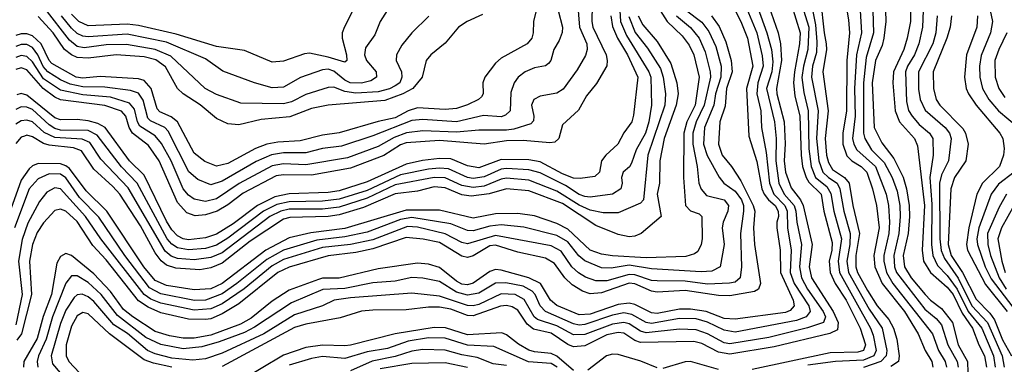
# Model space of a CAD drawing. Header units: inches. Extents: x 990535 to 1117859, y 769386 to 892122.
# Tile 1011 of 1056: x 1091744 to 1095275, y 841520 to 842757. Entities that reach past the tile are written whole.
import ezdxf

# ---------------------------------------------------------------- set-up
doc = ezdxf.new("R2010")
doc.units = ezdxf.units.IN
doc.header["$MEASUREMENT"] = 0
doc.layers.add('B0894', color=7, linetype='Continuous')

msp = doc.modelspace()

# ---------------------------------------------------------------- linework, layer by layer
at = {"layer": 'B0894', "color": 5}
for points, elevation in [([(1094602.9, 842950), (1094628.7, 842710), (1094636.5, 842670), (1094637.2, 842650), (1094623.5, 842570), (1094642.8, 842430), (1094631.9, 842330), (1094636.6, 842270), (1094644.1, 842244.1), (1094659.1, 842219.1), (1094702, 842190), (1094718, 842170), (1094731.2, 842090), (1094755.5, 841990), (1094742.4, 841910), (1094741.9, 841870), (1094748.1, 841850), (1094784.5, 841784.5), (1094818.4, 841730), (1094860.4, 841680.4), (1094877.9, 841650), (1094889.4, 841610), (1094898.2, 841550), (1094895.6, 841530), (1094867.3, 841512.7)], 3880), ([(1094686.2, 842930), (1094716, 842756), (1094719.5, 842710), (1094710.4, 842610.4), (1094708.9, 842430), (1094695.6, 842350), (1094695.6, 842310), (1094710, 842268.5), (1094727.9, 842250), (1094761.7, 842230), (1094782, 842210), (1094801.7, 842150), (1094816, 842090), (1094825.7, 842010), (1094807.2, 841910), (1094810.8, 841870), (1094836.8, 841810), (1094916.8, 841710), (1094965.5, 841630), (1094991.3, 841570), (1095014.6, 841530), (1095018.3, 841510)], 3920), ([(1093798.3, 842870), (1093795.8, 842750), (1093799.2, 842730), (1093847.1, 842630), (1093851.1, 842610), (1093849.1, 842590.9), (1093812.1, 842527.9), (1093776.2, 842483.8), (1093748.4, 842431.6), (1093690, 842379.3), (1093676.8, 842330), (1093662.5, 842317.5), (1093645.4, 842314.6), (1093550, 842322.7), (1093490, 842321.9), (1093410, 842310), (1093250, 842323.5), (1093130, 842314.8), (1093110, 842307), (1093050, 842269.2), (1092930, 842223.5), (1092790, 842199.2), (1092690, 842200.3), (1092664.2, 842195.8), (1092546, 842134), (1092490, 842091.8), (1092451.8, 842070), (1092410, 842056.5), (1092373, 842053), (1092343.4, 842063.4), (1092310, 842100.1), (1092244.8, 842250), (1092205.5, 842305.5), (1092149.1, 842349.1), (1092137.3, 842370), (1092124.3, 842410), (1092108.7, 842428.8), (1092050, 842448.4), (1091890, 842469.5), (1091870, 842478.6), (1091828.6, 842510), (1091770, 842576.2), (1091750, 842583.4), (1091730, 842577.8)], 3480), ([(1093741.8, 842850), (1093751.8, 842730), (1093777.5, 842670), (1093779.4, 842650), (1093772.4, 842627.6), (1093743.5, 842576.5), (1093692.8, 842507.2), (1093670, 842492.9), (1093610, 842482.5), (1093587.8, 842470), (1093579.9, 842450), (1093587.8, 842410), (1093586.8, 842393.2), (1093576.7, 842383.3), (1093516.4, 842363.6), (1093490, 842359.8), (1093390, 842360.6), (1093310, 842352.7), (1093190, 842358.3), (1093131.1, 842351.1), (1093086.6, 842333.4), (1093030, 842301.7), (1092919, 842261), (1092770, 842235.7), (1092690, 842239.2), (1092650, 842232), (1092530.9, 842169.1), (1092450, 842114.3), (1092410, 842104.1), (1092370, 842112.5), (1092350, 842126.5), (1092330, 842149.9), (1092287.2, 842250), (1092252.8, 842312.8), (1092230, 842339.5), (1092175.1, 842375.1), (1092166.8, 842390), (1092155.6, 842435.6), (1092137.4, 842457.4), (1092070, 842478.1), (1091970, 842487.5), (1091890, 842504), (1091830, 842544.6), (1091790, 842604.9), (1091770, 842624.7), (1091750, 842627.8), (1091730, 842620.9)], 3460), ([(1092968.6, 842850), (1092908.5, 842731.5), (1092900.8, 842710), (1092900.1, 842690), (1092916.1, 842630), (1092916.8, 842610), (1092910, 842604), (1092850, 842622.6), (1092783.9, 842636.1), (1092765.7, 842634.3), (1092690, 842607.3), (1092650, 842604.4), (1092550, 842646.5), (1092450, 842659.9), (1092305, 842705), (1092170, 842735.5), (1092130, 842741), (1091990, 842734.2), (1091955.7, 842750), (1091930, 842776.6)], 3320), ([(1094414.1, 842854.1), (1094463.9, 842710), (1094472.3, 842670), (1094475.5, 842610), (1094457.6, 842510), (1094458.6, 842490), (1094485.1, 842390), (1094488.8, 842311.2), (1094485.9, 842250), (1094490.5, 842210), (1094510, 842152.7), (1094543.7, 842110), (1094553.2, 842090), (1094585.8, 841950), (1094574.9, 841870), (1094583.5, 841830), (1094661.1, 841710), (1094679.3, 841670), (1094676.2, 841643.8), (1094649.5, 841630.5), (1094450, 841582.6), (1094290, 841556.5), (1094250, 841564.2), (1094190, 841594.4), (1094161.5, 841601.5), (1093970, 841598.5), (1093950, 841605.8), (1093910, 841631.6), (1093890, 841634.7), (1093850, 841625.6), (1093770, 841586.9), (1093730, 841582.8), (1093710, 841591.3), (1093650, 841631.4), (1093586.1, 841646.1), (1093564.3, 841664.3), (1093530, 841714.4), (1093510, 841726.8), (1093490, 841730.6), (1093468.3, 841728.3), (1093370, 841693.7), (1093350, 841695.6), (1093290, 841717.8), (1093250, 841724.7), (1093210, 841724.8), (1093130, 841715.4), (1093010, 841714.8), (1092969.8, 841710.2), (1092893.3, 841686.7), (1092770, 841664.6), (1092730, 841652.1), (1092470, 841511.6)], 3780), ([(1094345.3, 842810), (1094386.9, 842710), (1094406.5, 842626.5), (1094410.4, 842590), (1094390.4, 842530), (1094387.4, 842490), (1094401.7, 842430), (1094404.1, 842370), (1094420.2, 842280.2), (1094432.8, 842170), (1094447.9, 842130), (1094487.7, 842090), (1094496.4, 842070), (1094497, 842010), (1094510.4, 841930), (1094507.1, 841850), (1094521.2, 841810), (1094573.7, 841730), (1094579, 841710), (1094564.5, 841690), (1094530, 841677.1), (1094310, 841635.3), (1094270, 841642.4), (1094210, 841671.3), (1094170, 841683.7), (1094110, 841684.2), (1094010, 841666.8), (1093990, 841670.6), (1093939.2, 841699.2), (1093910, 841704.3), (1093870, 841695.8), (1093770, 841662.4), (1093750, 841661), (1093730, 841664.8), (1093630, 841710), (1093610.5, 841730), (1093592.4, 841770), (1093582.3, 841782.3), (1093550, 841800.7), (1093487.3, 841812.7), (1093450, 841811.6), (1093390, 841775.2), (1093350, 841768.1), (1093310, 841779.4), (1093250, 841817.1), (1093190, 841829.7), (1093150, 841831.7), (1093090, 841818.6), (1093010, 841812), (1092910, 841792.5), (1092831.4, 841788.6), (1092719, 841741), (1092586.7, 841653.3), (1092550, 841634.6), (1092459.7, 841600.3), (1092397.4, 841582.6), (1092330, 841575.5), (1092250, 841591.6), (1092196.4, 841616.4), (1092094.9, 841694.9), (1092036.7, 841770), (1091990, 841813.6), (1091950, 841837), (1091930, 841837.4), (1091910, 841811.8), (1091861.5, 841690), (1091838.7, 841610), (1091811.8, 841550), (1091806.4, 841530), (1091808.7, 841510)], 3740), ([(1094380.5, 842830), (1094423.7, 842710), (1094439.6, 842650), (1094445.1, 842605.1), (1094441.3, 842570), (1094422.3, 842510), (1094450.8, 842390), (1094456.2, 842330), (1094455.1, 842250), (1094465.9, 842170), (1094485.6, 842130), (1094520.8, 842090), (1094526.8, 842070), (1094530.4, 842030), (1094547.4, 841950), (1094540, 841870), (1094547.4, 841830), (1094568.9, 841790), (1094625.3, 841710), (1094634.1, 841690), (1094625.8, 841670), (1094569.1, 841650.9), (1094430, 841615.8), (1094290, 841593), (1094270, 841597.4), (1094210, 841628.9), (1094170, 841643.7), (1094110, 841646.1), (1093990, 841632.7), (1093970, 841638.4), (1093930, 841665.3), (1093910, 841670.3), (1093870, 841664.6), (1093770, 841627.2), (1093730, 841625.7), (1093670, 841658.7), (1093601, 841681), (1093589.1, 841690), (1093552.7, 841752.7), (1093521, 841770), (1093470, 841772.9), (1093390, 841735.2), (1093370, 841730), (1093350, 841730.9), (1093250, 841764), (1093150, 841775.2), (1092930, 841758.5), (1092871.3, 841750), (1092830, 841729.3), (1092730, 841697.5), (1092619.1, 841630), (1092470, 841560.6), (1092410, 841539.8), (1092364.7, 841535.3), (1092290, 841542.2), (1092230, 841557.6), (1092202.4, 841570), (1092130.2, 841630.2), (1092082.2, 841662.2), (1092010, 841745.2), (1091990, 841762.2), (1091968, 841772), (1091950, 841769.9), (1091939.8, 841760.2), (1091910, 841713.9), (1091890, 841666.9), (1091856.6, 841550), (1091861.9, 841521.9), (1091889.4, 841490)], 3760), ([(1094511.4, 842810), (1094542.9, 842710), (1094540.8, 842670), (1094521.8, 842570), (1094518.9, 842530), (1094523.4, 842483.4), (1094541.5, 842410), (1094545.8, 842270), (1094551.6, 842230), (1094564.1, 842190), (1094573.7, 842173.7), (1094617.7, 842130), (1094627.5, 842070), (1094657.6, 841957.6), (1094656.4, 841930), (1094647.1, 841890), (1094650.4, 841850), (1094668.7, 841810), (1094707.4, 841750), (1094757.4, 841650), (1094777, 841590), (1094770.1, 841570), (1094750, 841563.2), (1094650, 841561.1), (1094370, 841501.6)], 3820), ([(1094548.3, 842810), (1094573.6, 842730), (1094570.2, 842650), (1094554.3, 842590), (1094549.1, 842549.1), (1094555.4, 842495.4), (1094571.1, 842430), (1094573.8, 842293.8), (1094582.4, 842230), (1094598.2, 842190), (1094638.7, 842158.6), (1094653, 842133), (1094663.7, 842070), (1094690.7, 841970), (1094679.2, 841890), (1094684, 841850), (1094795.2, 841650), (1094804.7, 841624.7), (1094815.4, 841570), (1094807.2, 841550), (1094770, 841535.5), (1094670, 841530.5), (1094570, 841517)], 3840), ([(1094582.9, 842810), (1094598, 842738), (1094602.4, 842677.6), (1094601.1, 842638.9), (1094587.1, 842590), (1094583, 842550), (1094607.3, 842430), (1094601.8, 842330), (1094609.1, 842250), (1094623.8, 842210), (1094644.3, 842190), (1094675.2, 842170), (1094685.1, 842150), (1094698.9, 842070), (1094721.8, 841990), (1094721.1, 841950), (1094709.7, 841890), (1094715.9, 841850), (1094790, 841718.2), (1094837.2, 841650), (1094852.9, 841570), (1094851, 841550), (1094831.5, 841530), (1094770, 841508.5)], 3860), ([(1094040.4, 842790), (1094066.2, 842750), (1094119.3, 842699.3), (1094144.8, 842664.8), (1094161.3, 842630), (1094181.1, 842550), (1094165.8, 842450), (1094136.9, 842390), (1094125.6, 842350), (1094124.3, 842190), (1094131.1, 842090), (1094150, 842071.1), (1094180.5, 842060.5), (1094190.7, 842050.7), (1094191.2, 841970), (1094188, 841950), (1094175.6, 841924.4), (1094164.1, 841915.9), (1094133, 841907), (1093990, 841902.7), (1093869.2, 841909.2), (1093830, 841914.9), (1093790, 841929.2), (1093710, 842005.3), (1093670, 842025.2), (1093590, 842053.2), (1093530, 842061), (1093450, 842060.3), (1093370, 842044.9), (1093250, 842073.1), (1093130, 842072.6), (1092910, 842007), (1092787.7, 841992.3), (1092710, 841973.3), (1092626.7, 841930), (1092470, 841810), (1092430, 841791.4), (1092370, 841787.7), (1092270, 841802.5), (1092230, 841820.2), (1092189.1, 841870), (1092057.2, 842070), (1091983, 842143), (1091922.2, 842222.2), (1091910, 842232), (1091890, 842239), (1091810, 842240.6), (1091790, 842232.5), (1091778.1, 842221.9), (1091750, 842180.9), (1091688.6, 842010)], 3620), ([(1094132, 842792), (1094190, 842747.5), (1094214.8, 842714.8), (1094240.3, 842660.3), (1094259.1, 842590), (1094258.2, 842550), (1094238.8, 842490), (1094233.4, 842450), (1094199.7, 842370), (1094196.6, 842310), (1094209.7, 842269.7), (1094252.1, 842192.1), (1094269.4, 842170), (1094310, 842141.9), (1094332.6, 842110), (1094339.1, 842090), (1094339.9, 842070), (1094328.2, 841990), (1094332.7, 841870), (1094327.5, 841830), (1094310, 841814.8), (1094288.8, 841811.2), (1094210, 841807.4), (1094130, 841817.8), (1094030, 841819.1), (1094010, 841821.3), (1093950, 841841.2), (1093930, 841842.8), (1093850, 841819.7), (1093810, 841819.6), (1093772.9, 841832.9), (1093748.1, 841848.1), (1093724.2, 841870), (1093685.7, 841925.7), (1093650, 841944.7), (1093450, 841982.7), (1093350, 841951.9), (1093330, 841957), (1093270, 841988.4), (1093170, 842012.4), (1093134.5, 842014.5), (1093010, 841966.9), (1092930, 841950.1), (1092830, 841939.6), (1092690, 841895.8), (1092650, 841873.6), (1092548.8, 841791.2), (1092470, 841737.1), (1092430, 841719.4), (1092370, 841714.6), (1092250, 841739.6), (1092214, 841754), (1092190.2, 841770.2), (1092035.2, 841970), (1091980, 842050), (1091890, 842149.5), (1091870, 842153.3), (1091842, 842138), (1091815.3, 842104.7), (1091773.3, 842026.7), (1091752.7, 841967.3), (1091740.1, 841890), (1091752.7, 841770), (1091730, 841662.1)], 3660), ([(1093675.4, 842790), (1093690.1, 842730.1), (1093689.4, 842710.6), (1093678.6, 842681.4), (1093659.3, 842650), (1093648.4, 842610), (1093640.1, 842599.9), (1093629, 842591), (1093590, 842584), (1093557.1, 842570), (1093531.4, 842550), (1093517, 842530), (1093504.9, 842495.1), (1093502.9, 842430), (1093486.4, 842413.6), (1093470, 842408.3), (1093407.5, 842412.5), (1093310, 842389.8), (1093190, 842398.2), (1093150, 842394.5), (1093010, 842339.3), (1092897.6, 842302.4), (1092830, 842294), (1092770, 842278.8), (1092690, 842278.9), (1092647.6, 842272.3), (1092592, 842248), (1092470, 842177.1), (1092430, 842163.9), (1092382.7, 842182.7), (1092351, 842211), (1092276.9, 842356.9), (1092264.3, 842370), (1092213.7, 842393.7), (1092203.8, 842403.8), (1092187.4, 842467.4), (1092170, 842492.5), (1092142, 842502), (1092050, 842514.2), (1091970, 842515.5), (1091925.2, 842525.2), (1091890, 842541.2), (1091844.6, 842570), (1091828.7, 842588.7), (1091809.4, 842630), (1091790, 842657.2), (1091770, 842667.2), (1091750, 842667.1), (1091730, 842659.9)], 3440), ([(1093896.5, 842790), (1093898.7, 842750), (1093919.6, 842699.6), (1094000.5, 842570), (1094007.3, 842550), (1094009.5, 842450), (1093999.9, 842390), (1093988, 842350), (1093954.3, 842290), (1093938.3, 842241.7), (1093930.9, 842229.1), (1093908.5, 842210), (1093901.6, 842190), (1093904.2, 842170), (1093899.6, 842150), (1093870, 842131), (1093790, 842120.4), (1093770, 842121.9), (1093750, 842129.2), (1093701.1, 842161.1), (1093610, 842207.7), (1093570, 842218), (1093490, 842223.1), (1093470, 842220.3), (1093410, 842192.4), (1093370, 842187.1), (1093350, 842190.6), (1093282, 842222), (1093250, 842224.3), (1093210, 842220.5), (1093110, 842199.7), (1092990, 842143.9), (1092890, 842112.1), (1092830, 842105.1), (1092710, 842102.9), (1092666.3, 842093.7), (1092618, 842070), (1092490, 841972.4), (1092450, 841947.9), (1092410, 841935.8), (1092350, 841930.5), (1092310, 841937.9), (1092290, 841950.9), (1092273.5, 841970), (1092165.8, 842170), (1092109.1, 842229.1), (1092022.4, 842342.4), (1091990, 842358.6), (1091890, 842360.7), (1091870, 842366.5), (1091850, 842379.1), (1091790, 842434), (1091770, 842443), (1091750, 842444), (1091730, 842434.6)], 3540), ([(1093596.4, 842790), (1093587.1, 842750), (1093585, 842710), (1093580.1, 842690), (1093564.2, 842670), (1093470, 842618.7), (1093450, 842601.2), (1093412.3, 842550), (1093404.5, 842530), (1093405.9, 842490), (1093399.7, 842480.3), (1093389.5, 842470), (1093350, 842450.8), (1093310, 842438.2), (1093270, 842433.9), (1093170, 842440.1), (1093136.8, 842430), (1093090, 842404.4), (1093030, 842391.9), (1092890, 842350.5), (1092830, 842342.1), (1092750, 842321.5), (1092670, 842317.4), (1092630.4, 842309.6), (1092590, 842294.3), (1092490, 842240.8), (1092450, 842231.4), (1092408.1, 842248.1), (1092370, 842277.2), (1092309.6, 842389.6), (1092287.7, 842407.7), (1092246.4, 842426.4), (1092236.8, 842436.8), (1092215.7, 842510), (1092190, 842538.3), (1092170, 842544.6), (1092032.2, 842552.2), (1091970, 842546.7), (1091947, 842550), (1091859.7, 842599.7), (1091849.8, 842610), (1091820.8, 842670), (1091790, 842698.3), (1091770, 842705.8), (1091750, 842705.9), (1091730, 842699.6)], 3420), ([(1094309.3, 842789.3), (1094330.3, 842750.3), (1094354.4, 842690), (1094373.3, 842590), (1094350.6, 842510), (1094358.2, 842338.2), (1094387.6, 842247.6), (1094404.8, 842150), (1094413.2, 842130), (1094428.8, 842110), (1094452.9, 842090), (1094463.3, 842070), (1094465.3, 842050), (1094459, 842030), (1094459.3, 842010), (1094471.4, 841930), (1094472.3, 841850), (1094517.7, 841750), (1094521.7, 841730), (1094507.3, 841712.7), (1094490, 841706.3), (1094310, 841682), (1094270, 841684), (1094205.6, 841710), (1094150, 841718.4), (1094110, 841718.4), (1094030, 841702.5), (1094010, 841704.8), (1093950, 841734.7), (1093930, 841739.6), (1093890, 841734.1), (1093790, 841700.4), (1093750, 841697.4), (1093670, 841731), (1093647.9, 841750), (1093611.5, 841810), (1093570, 841830.9), (1093470, 841858.3), (1093450, 841860), (1093430, 841853.5), (1093370, 841810.9), (1093350, 841805.2), (1093330, 841807.3), (1093310, 841818.3), (1093250, 841868), (1093210, 841879.7), (1093170, 841883.1), (1093030, 841862.4), (1092890, 841829.7), (1092830, 841829.4), (1092815.1, 841824.9), (1092710, 841786.3), (1092650, 841746.9), (1092574.3, 841685.7), (1092536, 841664), (1092430, 841624.9), (1092370, 841613.7), (1092330, 841613.4), (1092281.8, 841621.9), (1092230, 841638), (1092149.5, 841690), (1092116.8, 841716.8), (1092070, 841781.2), (1092010, 841844.8), (1091930, 841911), (1091910, 841917.6), (1091890, 841907.2), (1091877.5, 841882.5), (1091858.4, 841770), (1091828.2, 841691.8), (1091806.9, 841613.1), (1091758.9, 841530), (1091757.8, 841510)], 3720), ([(1093404.2, 842775.8), (1093348.8, 842750), (1093317.5, 842730), (1093270, 842672.2), (1093218, 842630), (1093202.1, 842610), (1093187.9, 842550), (1093153.6, 842510), (1093117.4, 842490), (1093053.3, 842466.7), (1092850, 842449.9), (1092790, 842437.9), (1092712.3, 842407.7), (1092610, 842399), (1092530, 842378.9), (1092490, 842383.5), (1092450, 842402.3), (1092390.9, 842450.9), (1092329.9, 842490), (1092309.8, 842509.8), (1092267, 842587), (1092232.1, 842612.1), (1092190, 842623.4), (1092090.5, 842630.5), (1091990, 842619.1), (1091950, 842621.3), (1091930, 842630), (1091904.7, 842650), (1091864.3, 842710), (1091810, 842768.4)], 3380), ([(1093211.3, 842768.7), (1093150.2, 842710), (1093114.2, 842665.8), (1093095.1, 842630), (1093093.5, 842610), (1093112.7, 842570), (1093114.7, 842550), (1093106.9, 842530), (1093090, 842518.9), (1093070, 842508.7), (1093030, 842498.1), (1092950, 842493.2), (1092910, 842498.7), (1092870, 842514.2), (1092850, 842513.8), (1092770, 842487.8), (1092718.6, 842461.4), (1092690, 842455.3), (1092536.8, 842456.8), (1092450, 842488.3), (1092408.7, 842510), (1092285.8, 842625.8), (1092230.1, 842650.1), (1092127.5, 842667.5), (1092053.9, 842666), (1091975.8, 842655.8), (1091950, 842660.9), (1091922.9, 842682.9), (1091836, 842796)], 3360), ([(1093061.6, 842790), (1093036.4, 842750), (1093017.5, 842702.5), (1092984.1, 842655.9), (1092980.5, 842630), (1092987.8, 842610), (1093022.2, 842570), (1093023.6, 842550), (1093002.9, 842537.1), (1092970, 842529.1), (1092929, 842530), (1092910, 842539.3), (1092870, 842572.2), (1092850, 842579.3), (1092830, 842576.7), (1092751.3, 842548.7), (1092690, 842514.7), (1092650, 842512.6), (1092586, 842530), (1092472, 842572), (1092410, 842615.6), (1092270, 842675.6), (1092130, 842704.7), (1091990, 842695.2), (1091970, 842697.4), (1091950, 842707.6), (1091930, 842726.5), (1091893.8, 842770)], 3340), ([(1094758.3, 842790), (1094762.9, 842710), (1094745.2, 842630), (1094737.9, 842510), (1094739.4, 842410), (1094730, 842330), (1094734.6, 842310), (1094746.1, 842290), (1094812.9, 842230), (1094850.7, 842130), (1094859.4, 842090), (1094862.9, 842030), (1094860.6, 841990), (1094843.1, 841910), (1094843.1, 841890), (1094852.4, 841850), (1094875.5, 841810), (1095016.8, 841630), (1095038.6, 841570), (1095063.1, 841530), (1095067.1, 841510)], 3940), ([(1094802.9, 842790), (1094805.1, 842710), (1094779.1, 842620.9), (1094770.2, 842530), (1094769.6, 842350), (1094775, 842330), (1094798.8, 842290), (1094843.8, 842243.8), (1094872.8, 842190), (1094890, 842141.4), (1094899.5, 842090), (1094900.8, 842050), (1094896.3, 841990), (1094878.1, 841910), (1094881.2, 841870), (1094888.6, 841850), (1094990, 841717.6), (1095030, 841684.4), (1095050, 841661.1), (1095072, 841590), (1095105.4, 841530), (1095109, 841510)], 3960), ([(1094848.4, 842790), (1094850, 842750), (1094843, 842690), (1094836.4, 842663.6), (1094812.8, 842610), (1094801.3, 842530), (1094808.6, 842370), (1094835.1, 842315.1), (1094878.3, 842258.3), (1094911.9, 842191.9), (1094923.7, 842150), (1094933.7, 842090), (1094934.5, 842050), (1094929.7, 841990), (1094912.6, 841910), (1094917.1, 841870), (1094940.8, 841830), (1094990.8, 841770.8), (1095010, 841750.3), (1095050, 841719.9), (1095088.7, 841670), (1095109.7, 841590), (1095142.6, 841530), (1095143.6, 841490)], 3980), ([(1094938.3, 842790), (1094938.3, 842750), (1094926.9, 842690), (1094914, 842650), (1094877, 842570), (1094874.4, 842530), (1094882.8, 842430), (1094899, 842390), (1094953.1, 842330), (1094963.5, 842303.5), (1094989.1, 842090), (1094980.7, 841930), (1094985.2, 841890), (1095009.6, 841850), (1095070, 841796.5), (1095091.2, 841770), (1095123.9, 841703.9), (1095161.2, 841650), (1095183, 841590), (1095204.1, 841550), (1095210.8, 841510)], 4020), ([(1094983.6, 842790), (1094981.2, 842730), (1094967.8, 842670), (1094952.5, 842630), (1094927.1, 842590), (1094920.3, 842570), (1094923.4, 842463.4), (1094931.3, 842431.3), (1094944, 842410), (1094970, 842380.6), (1095006.9, 842350), (1095018, 842330), (1095019.5, 842270), (1095007.6, 842190), (1095014.7, 842094.7), (1095013.7, 841950), (1095018.2, 841910), (1095035.1, 841875.1), (1095070, 841839.2), (1095105.5, 841790), (1095144.6, 841710), (1095193.6, 841650), (1095236, 841550), (1095242.4, 841510)], 4040), ([(1095224.5, 842790), (1095232.5, 842750), (1095225.7, 842710), (1095192.3, 842627.7), (1095186.1, 842590), (1095187.3, 842550), (1095197, 842510), (1095219, 842470), (1095254.2, 842430), (1095327.6, 842367.6)], 4140), ([(1094099.8, 842770), (1094150, 842729.2), (1094180.8, 842690), (1094201.6, 842641.6), (1094219.6, 842570), (1094221, 842550), (1094198.2, 842450), (1094169.2, 842390), (1094158.4, 842350), (1094157.5, 842310), (1094172.9, 842230), (1094179.1, 842170), (1094188.2, 842148.2), (1094206.3, 842126.3), (1094270.4, 842110.4), (1094286, 842090), (1094283.8, 842070), (1094266.6, 842030), (1094263, 842010), (1094270.1, 841950), (1094255.3, 841870), (1094225.4, 841854.6), (1094187.7, 841852.3), (1094010, 841862.1), (1093930, 841875.6), (1093864.9, 841864.9), (1093830, 841866.6), (1093770, 841891), (1093748.9, 841908.9), (1093710, 841959.4), (1093670, 841981.9), (1093551.8, 842011.8), (1093470, 842020.8), (1093430, 842016.2), (1093370, 841999.2), (1093350, 842000.7), (1093290, 842024.4), (1093150, 842046.8), (1093110, 842039.4), (1092990, 841994.5), (1092910, 841977.3), (1092810, 841965.9), (1092690, 841929.8), (1092630, 841895.9), (1092523, 841810), (1092470, 841773.4), (1092410.4, 841750.4), (1092370.4, 841749.6), (1092250, 841773.5), (1092210, 841794.2), (1092121.1, 841910), (1092028.4, 842048.4), (1091959.1, 842119.1), (1091910, 842189.7), (1091890, 842201.8), (1091850, 842203.7), (1091810, 842185.7), (1091778.7, 842150), (1091725.5, 842010)], 3640), ([(1093961.9, 842770), (1093978.1, 842738.1), (1094030, 842678.3), (1094079.3, 842599.3), (1094100.3, 842530), (1094105.7, 842490), (1094097.7, 842450), (1094055.4, 842330), (1094039.8, 842250), (1094038, 842170), (1094030, 842130), (1094044.5, 842050), (1093972.5, 841990), (1093950, 841979.6), (1093930, 841977.8), (1093890, 841986.1), (1093810, 842018.1), (1093690, 842097), (1093570, 842142), (1093490, 842149.7), (1093428, 842132), (1093363.4, 842123.4), (1093330, 842128.4), (1093270, 842152.8), (1093230, 842156.4), (1093170, 842141.1), (1093090, 842131.6), (1092976.9, 842083.1), (1092890, 842056.9), (1092850, 842051), (1092713.4, 842046.6), (1092690, 842041.1), (1092570, 841961.6), (1092470, 841883.5), (1092430, 841866.3), (1092390, 841859.6), (1092304.5, 841864.5), (1092270, 841876.2), (1092251.1, 841891.1), (1092230, 841919.9), (1092177.4, 842017.4), (1092102.8, 842130), (1092078.1, 842158.1), (1092010, 842219.8), (1091966.1, 842286.1), (1091937, 842297), (1091850, 842306), (1091830, 842312.7), (1091790, 842336.6), (1091770, 842342.5), (1091760.9, 842339.1), (1091750, 842334.6), (1091730, 842312.3)], 3580), ([(1093928.4, 842768.4), (1093951.2, 842711.2), (1093995, 842655), (1094042, 842582), (1094051.4, 842550), (1094060, 842490), (1094057.7, 842450), (1093997, 842270), (1093981.2, 842110), (1093970, 842097.7), (1093890, 842063.4), (1093836.2, 842063.8), (1093790, 842072.6), (1093750, 842091.5), (1093670, 842141.5), (1093570, 842180.3), (1093490, 842187.8), (1093470, 842184.4), (1093410, 842159), (1093370, 842154.7), (1093330, 842162), (1093270, 842189.4), (1093230, 842190.3), (1093090, 842163.6), (1092990, 842116), (1092890, 842083.9), (1092830, 842076.4), (1092710, 842076.3), (1092680.8, 842070), (1092641.5, 842050), (1092470, 841920.6), (1092430, 841903.5), (1092370, 841895.5), (1092310, 841899.3), (1092287.8, 841907.8), (1092265.8, 841925.8), (1092132.9, 842152.9), (1092035.6, 842255.6), (1091995.8, 842315.9), (1091967.7, 842327.7), (1091870, 842333.8), (1091832.4, 842352.4), (1091790, 842390), (1091770, 842396.5), (1091750, 842393.6), (1091730, 842381.9)], 3560), ([(1094224.3, 842770), (1094251.8, 842731.8), (1094276.7, 842676.7), (1094295.4, 842610), (1094298.6, 842570), (1094278.9, 842510), (1094273.4, 842446.6), (1094254.6, 842390), (1094249.5, 842310), (1094262.9, 842270), (1094296.2, 842230), (1094330, 842178.1), (1094374.2, 842090), (1094380, 842070), (1094375.8, 842010), (1094378.7, 841950), (1094400.3, 841810), (1094393.9, 841790), (1094378.6, 841781.4), (1094290, 841766), (1094250, 841766.5), (1094130, 841784.6), (1094030, 841778.7), (1094010, 841782), (1093950, 841809.1), (1093930, 841811.2), (1093830, 841776.9), (1093790, 841773.5), (1093762.8, 841782.8), (1093724.7, 841804.7), (1093698.5, 841830), (1093661.4, 841881.4), (1093630, 841900.5), (1093530, 841922.2), (1093450, 841947.8), (1093430, 841944.7), (1093370, 841909.2), (1093350, 841903.8), (1093330, 841907.7), (1093250, 841957.4), (1093190.9, 841969.1), (1093130, 841974.5), (1093010, 841934.9), (1092950, 841921.7), (1092850, 841909.2), (1092710, 841868.1), (1092670, 841849), (1092530, 841737.1), (1092470, 841701.4), (1092430, 841683.7), (1092410, 841680.4), (1092350, 841681.8), (1092250, 841705.3), (1092205, 841725), (1092170, 841748.2), (1092054.7, 841894.7), (1092006.3, 841946.3), (1091950, 842031.9), (1091910, 842069.1), (1091890, 842076.9), (1091870, 842072), (1091830, 842028.2), (1091807, 841993), (1091789.6, 841950), (1091779.7, 841890), (1091786.4, 841770), (1091750.8, 841630), (1091733.4, 841606.6)], 3680), ([(1093864.3, 842770), (1093870, 842732.7), (1093887.6, 842690), (1093924, 842630), (1093960.5, 842550), (1093945.5, 842414.5), (1093938.7, 842390), (1093910, 842350.9), (1093889.5, 842310), (1093845.3, 842270), (1093830.6, 842250), (1093822.9, 842210), (1093806.1, 842193.9), (1093753.8, 842186.2), (1093730, 842188.5), (1093690, 842203.3), (1093610, 842246.8), (1093570, 842253.4), (1093470, 842255), (1093390, 842225.3), (1093350, 842232.1), (1093290, 842256.8), (1093250, 842258), (1093188.2, 842251.8), (1093130, 842237.9), (1092990, 842174.5), (1092890, 842143.1), (1092850, 842136.6), (1092710, 842131.4), (1092659.3, 842120.7), (1092597.4, 842090), (1092510, 842023.6), (1092450, 841986.6), (1092410, 841973.3), (1092350, 841967), (1092330, 841970.4), (1092310, 841981), (1092290, 842002.1), (1092270, 842033.8), (1092190, 842198.8), (1092137.5, 842250), (1092050.1, 842370.1), (1092024.2, 842384.2), (1091990, 842393.4), (1091950, 842398.3), (1091890, 842397.4), (1091870, 842404.9), (1091770, 842486.1), (1091750, 842491.9), (1091733.4, 842486.6)], 3520), ([(1095033.8, 842770), (1095029.3, 842710), (1095018.7, 842670), (1094967.2, 842570), (1094967.5, 842507.5), (1094973.3, 842470), (1094991.4, 842431.4), (1095062.8, 842370), (1095077.8, 842350), (1095083.9, 842330), (1095074.1, 842250), (1095050, 842199.9), (1095042.8, 842170), (1095043.3, 841970), (1095048.6, 841928.6), (1095059.7, 841899.7), (1095108.7, 841828.7), (1095158.8, 841730), (1095214.3, 841670), (1095267.1, 841550), (1095274.2, 841510)], 4060), ([(1095085.4, 842770), (1095080.6, 842730), (1095068.8, 842690), (1095019.4, 842570), (1095020.5, 842510), (1095030.5, 842470.5), (1095043.1, 842450), (1095126, 842366), (1095135.8, 842350), (1095144.6, 842310), (1095136.4, 842250), (1095096.1, 842190), (1095083.4, 842150), (1095073.3, 841950), (1095084.3, 841910), (1095125.2, 841850), (1095173.7, 841753.7), (1095223.3, 841703.3), (1095239.8, 841679.8), (1095268, 841608), (1095300.2, 841550)], 4080), ([(1095178.9, 842770), (1095176.5, 842730), (1095138.9, 842630), (1095131.4, 842550), (1095137.9, 842510), (1095145.9, 842490), (1095173.7, 842450), (1095259, 842350), (1095269, 842330), (1095273.9, 842293.9), (1095271.4, 842270), (1095257.3, 842230), (1095197, 842170), (1095175.8, 842130), (1095147, 842010), (1095139.3, 841950), (1095142.8, 841930), (1095207, 841807), (1095284.6, 841710)], 4120), ([(1095283.7, 842710), (1095254.9, 842650), (1095241.2, 842610), (1095241.7, 842550), (1095254.6, 842510), (1095277, 842477)], 4160), ([(1095309.7, 842210), (1095253.6, 842166.4), (1095227.2, 842130), (1095182.8, 842010), (1095176.7, 841970), (1095178.5, 841950), (1095205.5, 841870), (1095227.3, 841827.3), (1095305.1, 841725.1)], 4140), ([(1095282.9, 842130), (1095256, 842084), (1095214.9, 841990), (1095215.9, 841950), (1095225.7, 841910), (1095256.8, 841830), (1095281.7, 841790)], 4160), ([(1095310, 842090.6), (1095264.4, 842010), (1095251, 841970), (1095265.6, 841890), (1095277.3, 841850)], 4180), ([(1092290, 841510), (1092223.7, 841523.7), (1092190, 841535.9), (1092065.9, 841630), (1091990, 841701.1), (1091970, 841705.6), (1091950, 841693.5), (1091930, 841656.7), (1091910.3, 841590), (1091910.7, 841550), (1091920.9, 841530), (1091958.3, 841490)], 3780), ([(1093730, 841498.4), (1093670, 841549.4), (1093650, 841559.2), (1093590, 841565), (1093570, 841571.2), (1093532.3, 841592.3), (1093490, 841625.9), (1093472.4, 841632.4), (1093350, 841625.5), (1093270.8, 841650.8), (1093230, 841652.7), (1093090.2, 841629.8), (1092930, 841588.9), (1092910, 841585.9), (1092830, 841589.3), (1092770, 841580.6), (1092690, 841552.7), (1092530, 841456.6)], 3820), ([(1093671.9, 841510), (1093650, 841522.4), (1093568.8, 841528.8), (1093444.3, 841584.3), (1093350, 841588.4), (1093270, 841613.4), (1093210, 841614.8), (1093136.8, 841603.2), (1093063, 841577), (1092990, 841565.1), (1092910, 841540.8), (1092830, 841548), (1092790, 841541.4), (1092710, 841517)], 3840), ([(1093490, 841515.9), (1093442, 841522), (1093384.2, 841544.2), (1093330, 841553.7), (1093270, 841571), (1093190, 841573.4), (1093150, 841567.3), (1093090, 841547.8), (1093008.2, 841531.8), (1092930, 841496.4)], 3860), ([(1094030, 841506.9), (1093971.4, 841531.4), (1093890, 841555.4), (1093870, 841556.9), (1093847.9, 841550), (1093780.9, 841499.1)], 3820), ([(1093350, 841508.4), (1093270, 841525.3), (1093150, 841523.5), (1093036.5, 841503.5)], 3880), ([(1094250, 841501.7), (1094150, 841530), (1094130, 841529.3), (1094050, 841505.2)], 3820)]:
    msp.add_lwpolyline(points, dxfattribs=dict(at, elevation=elevation))

doc.saveas('drawing.dxf')
